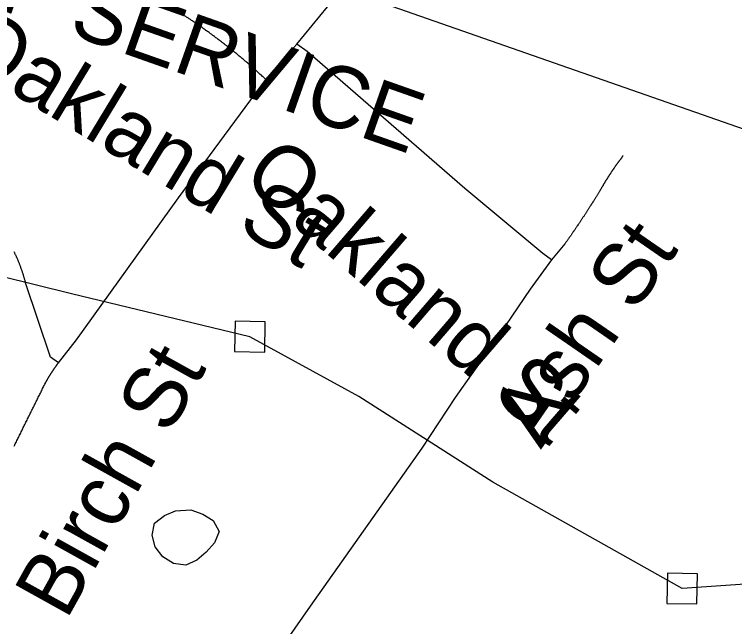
# Model space of a CAD drawing. Extents: x 1268485 to 1426702, y 514839 to 616766.
# Drawn here: x 1371284 to 1372239, y 560134 to 560946 of the extents above; entities that cross this region are included whole.
import ezdxf

# ---------------------------------------------------------------- set-up
doc = ezdxf.new("R2010")
doc.units = 0
for name, color, linetype in [('Old_Level_10', 7, 'Continuous'), ('Old_Level_14', 7, 'Continuous'), ('Old_Level_35', 7, 'Continuous'), ('Old_Level_44', 7, 'Continuous'), ('Old_Level_56', 7, 'Continuous'), ('Old_Level_62', 7, 'Continuous')]:
    doc.layers.add(name, color=color, linetype=linetype)

msp = doc.modelspace()

# ---------------------------------------------------------------- linework, layer by layer
at = {"layer": 'Old_Level_35'}
for p, q in [((1371658.49, 560906.646), (1371764.399, 561035.111)), ((1372014.153, 560641.514), (1371996.211, 560620.496))]:
    msp.add_line(p, q, dxfattribs=at)
for points in [[(1371518.952, 560937.917), (1371518.234, 560938.481), (1371517.414, 560939.044), (1371516.491, 560939.609), (1371515.671, 560940.172), (1371514.748, 560940.736), (1371513.826, 560941.3), (1371513.005, 560941.864), (1371512.083, 560942.428), (1371511.263, 560942.992), (1371510.34, 560943.555), (1371509.52, 560944.068), (1371508.597, 560944.632), (1371507.777, 560945.196), (1371506.854, 560945.708), (1371506.034, 560946.273)], [(1371617.582, 560859.433), (1371616.659, 560860.304), (1371615.737, 560861.176), (1371614.916, 560862.047), (1371613.891, 560862.919), (1371612.968, 560863.79), (1371612.046, 560864.713), (1371611.123, 560865.482), (1371610.098, 560866.353), (1371609.175, 560867.276), (1371608.252, 560868.045), (1371607.227, 560868.916), (1371606.407, 560869.788), (1371605.381, 560870.609), (1371604.459, 560871.48), (1371603.536, 560872.352), (1371602.511, 560873.172), (1371601.588, 560874.043), (1371600.665, 560874.863), (1371599.743, 560875.735), (1371598.717, 560876.555), (1371597.795, 560877.375), (1371596.872, 560878.246), (1371595.847, 560879.067), (1371594.924, 560879.938), (1371593.899, 560880.759), (1371592.976, 560881.579), (1371591.951, 560882.399), (1371591.028, 560883.27), (1371590.003, 560884.039), (1371589.08, 560884.86), (1371588.157, 560885.68), (1371587.132, 560886.5), (1371586.107, 560887.371), (1371585.286, 560888.191), (1371584.261, 560889.012), (1371583.236, 560889.832), (1371582.211, 560890.601), (1371581.288, 560891.421), (1371580.263, 560892.242), (1371579.237, 560893.062), (1371578.417, 560893.882), (1371577.392, 560894.702), (1371576.367, 560895.42), (1371575.341, 560896.24), (1371574.419, 560897.06), (1371573.393, 560897.881), (1371572.368, 560898.701), (1371571.343, 560899.418), (1371570.42, 560900.239), (1371569.395, 560901.059), (1371568.37, 560901.827), (1371567.344, 560902.648), (1371566.422, 560903.417), (1371565.396, 560904.185), (1371564.371, 560905.006), (1371563.346, 560905.775), (1371562.423, 560906.544), (1371561.398, 560907.313), (1371560.373, 560908.133), (1371559.347, 560908.851), (1371558.425, 560909.671), (1371557.399, 560910.44), (1371556.374, 560911.209), (1371555.349, 560911.977), (1371554.221, 560912.747), (1371553.298, 560913.515), (1371552.273, 560914.336), (1371551.248, 560915.053), (1371550.222, 560915.823), (1371549.3, 560916.54), (1371548.172, 560917.309), (1371547.147, 560918.078), (1371546.121, 560918.898), (1371545.096, 560919.616), (1371544.173, 560920.385), (1371543.046, 560921.102), (1371542.02, 560921.872), (1371540.995, 560922.64), (1371539.97, 560923.358), (1371538.842, 560924.075), (1371537.919, 560924.793), (1371536.894, 560925.563), (1371535.766, 560926.331), (1371534.741, 560927.049), (1371533.716, 560927.818), (1371532.793, 560928.484), (1371531.665, 560929.253), (1371530.64, 560930.022), (1371529.512, 560930.689), (1371528.487, 560931.457), (1371527.462, 560932.175), (1371526.334, 560932.893), (1371525.411, 560933.61), (1371524.386, 560934.328), (1371523.258, 560935.046), (1371522.233, 560935.763), (1371521.105, 560936.481), (1371520.08, 560937.199), (1371518.952, 560937.917)], [(1371617.582, 560859.433), (1371642.393, 560888.704), (1371658.49, 560906.646)], [(1371996.211, 560620.496), (1371985.035, 560628.75), (1371881.382, 560715.179), (1371672.126, 560896.701), (1371658.49, 560906.646)], [(1371342.095, 560483.624), (1371365.983, 560514.176), (1371501.523, 560702.517), (1371617.582, 560859.433)], [(1372091.457, 560758.65), (1372091.15, 560758.188), (1372090.74, 560757.676), (1372090.535, 560757.266), (1372090.125, 560756.805), (1372089.714, 560756.395), (1372089.407, 560755.882), (1372089.099, 560755.42), (1372088.792, 560755.01), (1372088.382, 560754.549), (1372088.177, 560754.087), (1372087.766, 560753.626), (1372087.356, 560753.165), (1372087.049, 560752.754), (1372086.741, 560752.242), (1372086.331, 560751.832), (1372086.024, 560751.371), (1372085.716, 560750.858), (1372085.408, 560750.448), (1372084.998, 560749.986), (1372084.793, 560749.525), (1372084.383, 560749.064), (1372083.973, 560748.603), (1372083.768, 560748.141), (1372083.358, 560747.68), (1372083.05, 560747.27), (1372082.743, 560746.757), (1372082.333, 560746.295), (1372082.128, 560745.834), (1372081.717, 560745.373), (1372081.41, 560744.963), (1372081.102, 560744.45), (1372080.795, 560743.989), (1372080.487, 560743.476), (1372080.077, 560743.066), (1372079.769, 560742.554), (1372079.462, 560742.143), (1372079.154, 560741.682), (1372078.847, 560741.169), (1372078.539, 560740.759), (1372078.232, 560740.246), (1372077.924, 560739.836), (1372077.514, 560739.324), (1372077.206, 560738.863), (1372076.899, 560738.401), (1372076.591, 560737.94), (1372076.284, 560737.427), (1372075.976, 560737.017), (1372075.668, 560736.505), (1372075.361, 560735.992), (1372074.951, 560735.582), (1372074.746, 560735.069), (1372074.336, 560734.607), (1372074.131, 560734.146), (1372073.72, 560733.685), (1372073.515, 560733.172), (1372073.105, 560732.711), (1372072.9, 560732.249), (1372072.49, 560731.737), (1372072.285, 560731.327), (1372071.875, 560730.814), (1372071.67, 560730.301), (1372071.362, 560729.891), (1372070.952, 560729.379), (1372070.747, 560728.866), (1372070.337, 560728.456), (1372070.132, 560727.943), (1372069.722, 560727.431), (1372069.517, 560727.02), (1372069.209, 560726.508), (1372068.902, 560725.995), (1372068.594, 560725.585), (1372068.287, 560725.072), (1372067.979, 560724.56), (1372067.774, 560724.15), (1372067.364, 560723.637), (1372067.159, 560723.124), (1372066.851, 560722.612), (1372066.544, 560722.202), (1372066.236, 560721.689), (1372065.826, 560721.176), (1372065.621, 560720.664), (1372065.416, 560720.254), (1372065.006, 560719.741), (1372064.801, 560719.228), (1372064.493, 560718.768), (1372064.083, 560718.255), (1372063.878, 560717.793), (1372063.673, 560717.332), (1372063.365, 560716.82), (1372062.955, 560716.307), (1372062.75, 560715.794), (1372062.545, 560715.384), (1372062.135, 560714.872), (1372061.827, 560714.359), (1372061.622, 560713.897), (1372061.417, 560713.384), (1372061.007, 560712.872), (1372060.7, 560712.359), (1372060.495, 560711.949)], [(1372060.495, 560711.949), (1372059.982, 560711.181), (1372059.674, 560710.463), (1372059.162, 560709.745), (1372058.752, 560708.976), (1372058.239, 560708.258), (1372057.829, 560707.54), (1372057.419, 560706.823), (1372056.906, 560706.105), (1372056.496, 560705.387), (1372055.983, 560704.619), (1372055.676, 560703.952), (1372055.163, 560703.184), (1372054.651, 560702.517), (1372054.24, 560701.748), (1372053.728, 560701.081), (1372053.42, 560700.313), (1372052.908, 560699.543), (1372052.395, 560698.877), (1372051.985, 560698.108), (1372051.472, 560697.442), (1372051.165, 560696.673), (1372050.652, 560696.007), (1372050.139, 560695.237), (1372049.729, 560694.571), (1372049.217, 560693.802), (1372048.704, 560693.136), (1372048.396, 560692.367), (1372047.884, 560691.701), (1372047.371, 560690.931), (1372046.961, 560690.265), (1372046.551, 560689.496), (1372046.038, 560688.83), (1372045.628, 560688.061), (1372045.116, 560687.395), (1372044.603, 560686.625), (1372044.295, 560685.959), (1372043.783, 560685.19), (1372043.27, 560684.524), (1372042.86, 560683.806), (1372042.347, 560683.088), (1372041.835, 560682.371), (1372041.425, 560681.601), (1372041.015, 560680.935), (1372040.502, 560680.269), (1372039.989, 560679.5), (1372039.579, 560678.833), (1372039.169, 560678.065), (1372038.657, 560677.398), (1372038.144, 560676.68), (1372037.734, 560675.962), (1372037.221, 560675.245), (1372036.709, 560674.476), (1372036.298, 560673.809), (1372035.888, 560673.143), (1372035.376, 560672.374), (1372034.863, 560671.708), (1372034.35, 560670.99), (1372033.838, 560670.273), (1372033.53, 560669.555), (1372033.018, 560668.888), (1372032.505, 560668.12), (1372031.992, 560667.453), (1372031.582, 560666.735), (1372031.172, 560666.017), (1372030.659, 560665.3), (1372030.147, 560664.634), (1372029.634, 560663.864), (1372029.122, 560663.198), (1372028.711, 560662.481), (1372028.301, 560661.814), (1372027.789, 560661.045), (1372027.276, 560660.379), (1372026.763, 560659.713), (1372026.251, 560658.995), (1372025.841, 560658.225), (1372025.328, 560657.559), (1372024.918, 560656.893), (1372024.405, 560656.175), (1372023.893, 560655.457), (1372023.38, 560654.74), (1372022.868, 560654.074), (1372022.457, 560653.356), (1372022.047, 560652.689), (1372021.535, 560651.921), (1372021.022, 560651.254), (1372020.509, 560650.588), (1372019.997, 560649.87), (1372019.484, 560649.203), (1372018.972, 560648.435), (1372018.459, 560647.768), (1372018.151, 560647.05), (1372017.639, 560646.384), (1372017.126, 560645.666), (1372016.613, 560645), (1372016.101, 560644.334), (1372015.588, 560643.564), (1372015.076, 560642.898), (1372014.665, 560642.181), (1372014.153, 560641.514)], [(1371298.726, 560589.79), (1371298.521, 560590.61), (1371298.418, 560591.43), (1371298.111, 560592.301), (1371297.906, 560593.121), (1371297.598, 560593.942), (1371297.393, 560594.762), (1371297.291, 560595.582), (1371296.983, 560596.351), (1371296.778, 560597.172), (1371296.47, 560597.992), (1371296.265, 560598.812), (1371295.958, 560599.632), (1371295.753, 560600.452), (1371295.548, 560601.17), (1371295.24, 560601.99), (1371295.035, 560602.811), (1371294.728, 560603.631), (1371294.42, 560604.451), (1371294.112, 560605.271), (1371293.907, 560606.04), (1371293.6, 560606.809), (1371293.395, 560607.629), (1371292.985, 560608.449), (1371292.78, 560609.27), (1371292.472, 560609.987), (1371292.164, 560610.808), (1371291.857, 560611.628), (1371291.652, 560612.396), (1371291.242, 560613.166), (1371291.037, 560613.986), (1371290.627, 560614.754), (1371290.421, 560615.575), (1371290.011, 560616.292), (1371289.704, 560617.113), (1371289.396, 560617.933), (1371289.089, 560618.702), (1371288.781, 560619.522), (1371288.371, 560620.24), (1371288.166, 560621.009), (1371287.756, 560621.829), (1371287.346, 560622.546), (1371287.038, 560623.367), (1371286.731, 560624.136), (1371286.423, 560624.854), (1371286.013, 560625.674), (1371285.603, 560626.442), (1371285.295, 560627.212), (1371284.885, 560627.929), (1371284.577, 560628.75), (1371284.27, 560629.518), (1371283.86, 560630.236), (1371283.45, 560631.005)], [(1371996.211, 560620.496), (1371967.914, 560581.485), (1371918.393, 560508.384), (1371868.463, 560437.641), (1371824.48, 560370.794), (1371676.022, 560160.923), (1371564.371, 560000.418), (1371543.866, 559970.891), (1371484.298, 559874.568), (1371456.206, 559832.583)], [(1371342.095, 560483.624), (1371331.842, 560491.518), (1371298.726, 560589.79)], [(1371324.87, 560456.762), (1371324.973, 560457.019), (1371325.075, 560457.326), (1371325.28, 560457.582), (1371325.485, 560457.89), (1371325.588, 560458.146), (1371325.793, 560458.454), (1371325.895, 560458.71), (1371326.101, 560459.017), (1371326.203, 560459.274), (1371326.408, 560459.582), (1371326.511, 560459.838), (1371326.716, 560460.145), (1371326.921, 560460.35), (1371327.023, 560460.709), (1371327.126, 560460.915), (1371327.331, 560461.273), (1371327.536, 560461.478), (1371327.638, 560461.837), (1371327.741, 560462.042), (1371328.049, 560462.401), (1371328.151, 560462.606), (1371328.254, 560462.913), (1371328.459, 560463.17), (1371328.664, 560463.478), (1371328.766, 560463.734), (1371328.971, 560464.041), (1371329.176, 560464.298), (1371329.279, 560464.605), (1371329.484, 560464.861), (1371329.586, 560465.118), (1371329.791, 560465.426), (1371329.997, 560465.682), (1371330.099, 560465.989), (1371330.202, 560466.246), (1371330.509, 560466.553), (1371330.612, 560466.809), (1371330.714, 560467.066), (1371331.022, 560467.374), (1371331.124, 560467.63), (1371331.227, 560467.937), (1371331.534, 560468.194), (1371331.637, 560468.45), (1371331.739, 560468.757), (1371332.047, 560469.014), (1371332.15, 560469.322), (1371332.355, 560469.578), (1371332.457, 560469.834), (1371332.662, 560470.142), (1371332.867, 560470.398), (1371332.97, 560470.603), (1371333.277, 560470.962), (1371333.38, 560471.167), (1371333.482, 560471.423), (1371333.79, 560471.731), (1371333.893, 560471.987), (1371334.098, 560472.243), (1371334.2, 560472.551), (1371334.405, 560472.808), (1371334.61, 560473.063), (1371334.713, 560473.371), (1371335.02, 560473.628), (1371335.123, 560473.884), (1371335.328, 560474.191), (1371335.533, 560474.448), (1371335.635, 560474.704), (1371335.84, 560474.961), (1371336.046, 560475.268), (1371336.251, 560475.524), (1371336.353, 560475.729), (1371336.661, 560476.088), (1371336.763, 560476.293), (1371336.968, 560476.549), (1371337.173, 560476.806), (1371337.378, 560477.114), (1371337.481, 560477.37), (1371337.788, 560477.626), (1371337.891, 560477.882), (1371338.096, 560478.19), (1371338.301, 560478.446), (1371338.506, 560478.702), (1371338.609, 560478.959), (1371338.916, 560479.164), (1371339.019, 560479.523), (1371339.224, 560479.728), (1371339.326, 560479.984), (1371339.634, 560480.24), (1371339.736, 560480.497), (1371340.044, 560480.805), (1371340.147, 560481.06), (1371340.352, 560481.317), (1371340.454, 560481.573), (1371340.762, 560481.83), (1371340.864, 560482.086), (1371341.172, 560482.393), (1371341.274, 560482.65), (1371341.479, 560482.855), (1371341.582, 560483.111), (1371341.89, 560483.368), (1371342.095, 560483.624)], [(1371283.655, 560373.46), (1371284.27, 560374.895), (1371284.988, 560376.331), (1371285.705, 560377.766), (1371286.423, 560379.201), (1371287.141, 560380.637), (1371287.858, 560382.072), (1371288.473, 560383.507), (1371289.294, 560384.943), (1371290.011, 560386.378), (1371290.627, 560387.813), (1371291.344, 560389.249), (1371292.164, 560390.684), (1371292.78, 560392.12), (1371293.497, 560393.555), (1371294.215, 560394.99), (1371294.83, 560396.426), (1371295.65, 560397.861), (1371296.368, 560399.296), (1371296.983, 560400.732), (1371297.701, 560402.167), (1371298.521, 560403.602), (1371299.136, 560405.038), (1371299.854, 560406.524), (1371300.674, 560407.959), (1371301.289, 560409.395), (1371302.007, 560410.83), (1371302.725, 560412.265), (1371303.34, 560413.701), (1371304.16, 560415.136), (1371304.878, 560416.572), (1371305.493, 560418.007), (1371306.21, 560419.442), (1371307.031, 560420.878), (1371307.646, 560422.313), (1371308.364, 560423.748), (1371309.081, 560425.184), (1371309.901, 560426.619), (1371310.517, 560428.055), (1371311.234, 560429.49), (1371311.952, 560430.925), (1371312.67, 560432.361), (1371313.387, 560433.796), (1371314.105, 560435.18), (1371314.925, 560436.616), (1371315.54, 560438.051), (1371316.258, 560439.487), (1371316.976, 560440.922), (1371317.591, 560442.357), (1371318.411, 560443.793), (1371319.129, 560445.228), (1371319.846, 560446.663), (1371320.462, 560448.15), (1371321.282, 560449.585), (1371321.999, 560451.02), (1371322.615, 560452.456), (1371323.332, 560453.891), (1371324.153, 560455.326), (1371324.87, 560456.762)]]:
    msp.add_lwpolyline(points, dxfattribs=at)
at = {"layer": 'Old_Level_44'}
msp.add_lwpolyline([(1364636.174, 563464.21), (1364926.015, 563365.375), (1367523.922, 562452.893), (1368511.863, 562105.791), (1370355.794, 561458.185), (1371289.089, 561130.307), (1372448.351, 560725.022)], dxfattribs=at)
at = {"layer": 'Old_Level_56'}
for points in [[(1375131.053, 560945.331), (1374464.492, 560745.049), (1373941.188, 560593.706), (1373604.951, 560490.823), (1373427.487, 560432.366), (1373051.242, 560330.088), (1372727.325, 560242.765), (1372414.135, 560201.246), (1372169.874, 560184.354), (1371918.596, 560325.679), (1371740.796, 560439.312), (1371596.318, 560518.458), (1371359.549, 560575.45), (1371218.182, 560610.312), (1371190.259, 560614.876), (1370933.785, 560508.186), (1370903.218, 560480.787), (1370684.208, 560237.277), (1370290.754, 559797.182), (1370242.186, 559770.147), (1369717.746, 559761.096)], [(1371575.914, 560498.859), (1371615.917, 560498.054), (1371616.722, 560538.057), (1371576.719, 560538.862), (1371575.914, 560498.859)], [(1372149.47, 560164.755), (1372189.473, 560163.949), (1372190.279, 560203.953), (1372150.275, 560204.759), (1372149.47, 560164.755)]]:
    msp.add_lwpolyline(points, dxfattribs=at)
at = {"layer": 'Old_Level_62'}
msp.add_lwpolyline([(1371517.927, 560288.671), (1371533.613, 560282.878), (1371547.352, 560274.522), (1371555.656, 560260.322), (1371549.505, 560245.097), (1371538.432, 560232.897), (1371525.924, 560222.182), (1371511.058, 560215.621), (1371494.756, 560217.876), (1371480.812, 560226.643), (1371470.765, 560239.663), (1371466.664, 560255.042), (1371469.842, 560271.19), (1371482.863, 560281.289), (1371497.729, 560287.696), (1371517.927, 560288.671)], dxfattribs=at)

# ---------------------------------------------------------------- texts
at = {"layer": 'Old_Level_10'}
for s, rotation, p in [('Oakland St', 328.773231, (1371201.632, 560889.294)), ('Oakland St', 319.217822, (1371583.278, 560727.193)), ('Ash St', 55.4099, (1371982.232, 560368.248)), ('Birch St', 60.949611, (1371352.733, 560141.401))]:
    msp.add_text(s, height=82.0208, rotation=rotation, dxfattribs=at).set_placement(p)
at = {"layer": 'Old_Level_14'}
msp.add_text('NCDOT OUT OF SERVICE', height=82.02083, rotation=340.589961, dxfattribs=at).set_placement((1370537.431, 561208.25))

doc.saveas('drawing.dxf')
